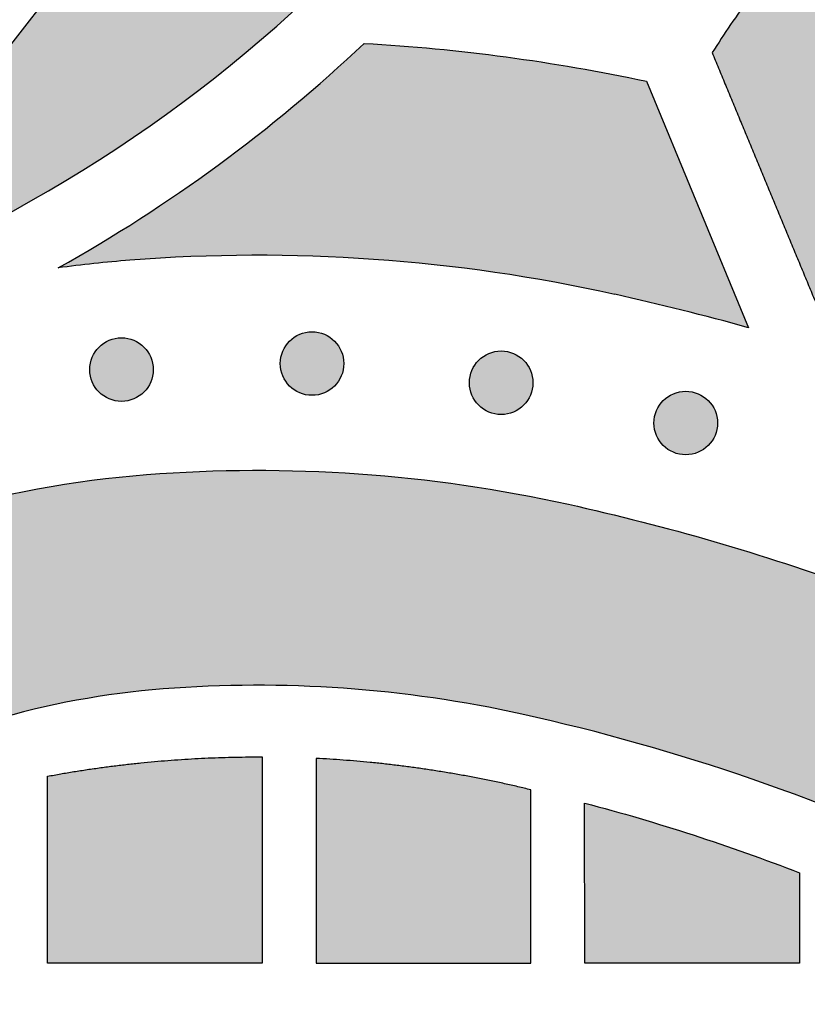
# Model space of a CAD drawing. Header units: millimetres. Extents: x -3873 to -97, y 912 to 4165.
# Tile 211 of 656: x -3014 to -2970, y 1156 to 1211. Entities that reach past the tile are written whole.
import ezdxf

# ---------------------------------------------------------------- set-up
doc = ezdxf.new("R2010")
doc.units = ezdxf.units.MM
doc.layers.add('pattern', color=7, linetype='Continuous', true_color=0x000000)

msp = doc.modelspace()

# ---------------------------------------------------------------- hatches: boundary and pattern name
at = {"layer": 'pattern'}
for points in [[(-2929.758, 1428.419), (-2930.401, 1420.543), (-2931.202, 1412.659), (-2932.162, 1404.769), (-2933.282, 1396.88), (-2934.563, 1388.995), (-2936.004, 1381.12), (-2937.606, 1373.26), (-2939.369, 1365.419), (-2941.292, 1357.602), (-2943.375, 1349.815), (-2945.618, 1342.062), (-2948.02, 1334.347), (-2950.579, 1326.677), (-2953.295, 1319.055), (-2956.165, 1311.487), (-2959.189, 1303.977), (-2962.364, 1296.53), (-2965.689, 1289.15), (-2969.161, 1281.841), (-2972.778, 1274.609), (-2976.537, 1267.458), (-2980.436, 1260.391), (-2984.472, 1253.413), (-2988.642, 1246.527), (-2992.942, 1239.738), (-2997.37, 1233.049), (-3001.922, 1226.463), (-3006.594, 1219.984), (-3011.383, 1213.615), (-3016.285, 1207.36), (-3021.297, 1201.22), (-3026.413, 1195.198), (-3024.311, 1195.964), (-3022.224, 1196.789), (-3020.157, 1197.673), (-3018.111, 1198.616), (-3016.088, 1199.616), (-3014.092, 1200.673), (-3012.124, 1201.785), (-3010.187, 1202.952), (-3008.283, 1204.173), (-3006.414, 1205.445), (-3004.583, 1206.767), (-3002.791, 1208.137), (-3001.04, 1209.555), (-2999.332, 1211.017), (-2997.668, 1212.523), (-2996.051, 1214.069), (-2988.979, 1224.053), (-2982.186, 1234.274), (-2975.684, 1244.722), (-2969.483, 1255.384), (-2963.595, 1266.247), (-2958.027, 1277.296), (-2952.79, 1288.518), (-2947.89, 1299.898), (-2943.335, 1311.42), (-2939.13, 1323.068), (-2935.281, 1334.827), (-2931.792, 1346.681), (-2928.665, 1358.612), (-2925.903, 1370.604), (-2923.506, 1382.64), (-2921.475, 1394.705), (-2921.561, 1396.876), (-2921.705, 1399.05), (-2921.908, 1401.223), (-2922.169, 1403.394), (-2922.49, 1405.561), (-2922.868, 1407.72), (-2923.305, 1409.87), (-2923.8, 1412.008), (-2924.352, 1414.132), (-2924.961, 1416.24), (-2925.626, 1418.329), (-2926.347, 1420.397), (-2927.121, 1422.442), (-2927.949, 1424.462), (-2928.828, 1426.455)], [(-2969.307, 1195.651), (-2968.261, 1197.577), (-2967.166, 1199.482), (-2966.024, 1201.363), (-2964.835, 1203.219), (-2963.601, 1205.048), (-2962.322, 1206.849), (-2960.999, 1208.619), (-2959.634, 1210.357), (-2958.227, 1212.062), (-2956.78, 1213.732), (-2955.294, 1215.366), (-2953.771, 1216.962), (-2952.212, 1218.52), (-2950.618, 1220.037), (-2948.99, 1221.514), (-2947.332, 1222.948), (-2945.832, 1224.179), (-2944.296, 1225.371), (-2942.723, 1226.524), (-2941.116, 1227.634), (-2939.477, 1228.702), (-2937.807, 1229.725), (-2936.108, 1230.702), (-2934.381, 1231.633), (-2932.63, 1232.515), (-2930.856, 1233.348), (-2929.061, 1234.131), (-2927.247, 1234.863), (-2925.416, 1235.544), (-2923.57, 1236.173), (-2921.713, 1236.75), (-2919.845, 1237.274), (-2917.869, 1237.765), (-2915.871, 1238.193), (-2913.853, 1238.556), (-2911.819, 1238.854), (-2909.771, 1239.085), (-2907.714, 1239.248), (-2905.65, 1239.343), (-2903.583, 1239.37), (-2901.517, 1239.329), (-2899.454, 1239.219), (-2897.398, 1239.041), (-2895.352, 1238.796), (-2893.32, 1238.484), (-2891.305, 1238.107), (-2889.31, 1237.665), (-2887.337, 1237.16), (-2885.991, 1236.778), (-2884.649, 1236.368), (-2883.311, 1235.93), (-2881.979, 1235.464), (-2880.653, 1234.971), (-2879.334, 1234.45), (-2878.023, 1233.902), (-2876.722, 1233.327), (-2875.429, 1232.725), (-2874.148, 1232.096), (-2872.878, 1231.44), (-2871.62, 1230.758), (-2870.375, 1230.051), (-2869.144, 1229.318), (-2867.927, 1228.56), (-2866.726, 1227.778), (-2865.54, 1226.971), (-2864.372, 1226.141), (-2863.221, 1225.287), (-2862.088, 1224.411), (-2860.974, 1223.514), (-2859.879, 1222.594), (-2858.805, 1221.655), (-2857.751, 1220.695), (-2856.718, 1219.715), (-2855.707, 1218.717), (-2854.718, 1217.702), (-2853.751, 1216.668), (-2852.808, 1215.619), (-2851.888, 1214.553), (-2850.992, 1213.473), (-2850.12, 1212.378), (-2850.208, 1213.812), (-2850.332, 1215.247), (-2850.491, 1216.681), (-2850.685, 1218.112), (-2850.915, 1219.54), (-2851.18, 1220.963), (-2851.48, 1222.38), (-2851.816, 1223.79), (-2852.186, 1225.191), (-2852.59, 1226.582), (-2853.028, 1227.962), (-2853.5, 1229.329), (-2854.004, 1230.683), (-2854.541, 1232.022), (-2855.109, 1233.344), (-2855.709, 1234.65), (-2857.302, 1235.837), (-2858.927, 1236.988), (-2860.582, 1238.101), (-2862.266, 1239.176), (-2863.977, 1240.211), (-2865.714, 1241.205), (-2867.476, 1242.158), (-2869.26, 1243.068), (-2871.066, 1243.934), (-2872.892, 1244.757), (-2874.736, 1245.535), (-2876.597, 1246.267), (-2878.473, 1246.954), (-2880.362, 1247.595), (-2882.262, 1248.188), (-2884.172, 1248.735), (-2886.524, 1249.337), (-2888.902, 1249.864), (-2891.305, 1250.314), (-2893.728, 1250.686), (-2896.167, 1250.978), (-2898.618, 1251.19), (-2901.078, 1251.321), (-2903.541, 1251.37), (-2906.006, 1251.338), (-2908.466, 1251.224), (-2910.919, 1251.03), (-2913.36, 1250.754), (-2915.785, 1250.4), (-2918.191, 1249.967), (-2920.573, 1249.456), (-2922.929, 1248.871), (-2925.113, 1248.258), (-2927.285, 1247.584), (-2929.443, 1246.848), (-2931.584, 1246.052), (-2933.706, 1245.195), (-2935.805, 1244.28), (-2937.88, 1243.306), (-2939.928, 1242.274), (-2941.946, 1241.186), (-2943.933, 1240.043), (-2945.886, 1238.847), (-2947.803, 1237.598), (-2949.682, 1236.3), (-2951.521, 1234.952), (-2953.318, 1233.557), (-2955.072, 1232.118), (-2956.503, 1230.888), (-2957.912, 1229.631), (-2959.301, 1228.347), (-2960.666, 1227.036), (-2962.008, 1225.701), (-2963.327, 1224.34), (-2964.621, 1222.955), (-2965.889, 1221.546), (-2967.132, 1220.115), (-2968.348, 1218.661), (-2969.537, 1217.186), (-2970.698, 1215.69), (-2971.831, 1214.174), (-2972.935, 1212.639), (-2974.011, 1211.086), (-2975.056, 1209.515)], [(-2978.722, 1207.914), (-2973.014, 1194.148), (-2976.738, 1195.134), (-2980.488, 1196.018), (-2982.148, 1196.369), (-2983.817, 1196.691), (-2985.493, 1196.981), (-2987.175, 1197.241), (-2988.864, 1197.47), (-2990.556, 1197.668), (-2992.253, 1197.835), (-2993.953, 1197.971), (-2995.656, 1198.074), (-2997.359, 1198.147), (-2999.063, 1198.188), (-3000.767, 1198.198), (-3002.469, 1198.176), (-3004.169, 1198.122), (-3005.866, 1198.038), (-3007.56, 1197.923), (-3009.569, 1197.738), (-3011.572, 1197.495), (-3009.277, 1198.822), (-3007.02, 1200.222), (-3004.806, 1201.692), (-3002.637, 1203.231), (-3000.517, 1204.837), (-2998.45, 1206.507), (-2996.436, 1208.238), (-2994.48, 1210.028), (-2992.497, 1209.896), (-2990.515, 1209.726), (-2988.536, 1209.518), (-2986.561, 1209.272), (-2984.591, 1208.988), (-2982.627, 1208.667), (-2980.671, 1208.309)], [(-2998.647, 1190.9), (-2998.619, 1190.873), (-2998.59, 1190.846), (-2998.56, 1190.819), (-2998.529, 1190.793), (-2998.498, 1190.767), (-2998.465, 1190.742), (-2998.432, 1190.717), (-2998.398, 1190.693), (-2998.363, 1190.67), (-2998.327, 1190.647), (-2998.291, 1190.625), (-2998.253, 1190.604), (-2998.215, 1190.583), (-2998.177, 1190.564), (-2998.137, 1190.545), (-2998.097, 1190.527), (-2998.056, 1190.51), (-2998.015, 1190.494), (-2997.973, 1190.479), (-2997.931, 1190.464), (-2997.888, 1190.451), (-2997.844, 1190.439), (-2997.8, 1190.428), (-2997.756, 1190.418), (-2997.711, 1190.41), (-2997.666, 1190.402), (-2997.621, 1190.396), (-2997.576, 1190.39), (-2997.53, 1190.386), (-2997.484, 1190.383), (-2997.438, 1190.381), (-2997.392, 1190.381), (-2997.346, 1190.381), (-2997.301, 1190.383), (-2997.255, 1190.386), (-2997.209, 1190.39), (-2997.164, 1190.396), (-2997.118, 1190.402), (-2997.073, 1190.41), (-2997.029, 1190.419), (-2996.984, 1190.428), (-2996.941, 1190.439), (-2996.897, 1190.451), (-2996.854, 1190.464), (-2996.812, 1190.479), (-2996.77, 1190.494), (-2996.728, 1190.51), (-2996.688, 1190.527), (-2996.648, 1190.545), (-2996.608, 1190.564), (-2996.569, 1190.583), (-2996.531, 1190.604), (-2996.494, 1190.625), (-2996.458, 1190.647), (-2996.422, 1190.67), (-2996.387, 1190.693), (-2996.353, 1190.717), (-2996.32, 1190.742), (-2996.287, 1190.767), (-2996.256, 1190.793), (-2996.225, 1190.819), (-2996.195, 1190.846), (-2996.166, 1190.873), (-2996.138, 1190.901), (-2996.11, 1190.929), (-2996.083, 1190.958), (-2996.056, 1190.988), (-2996.03, 1191.018), (-2996.004, 1191.05), (-2995.979, 1191.082), (-2995.954, 1191.116), (-2995.93, 1191.15), (-2995.907, 1191.185), (-2995.884, 1191.221), (-2995.862, 1191.257), (-2995.841, 1191.294), (-2995.821, 1191.332), (-2995.801, 1191.371), (-2995.782, 1191.41), (-2995.764, 1191.451), (-2995.747, 1191.491), (-2995.731, 1191.533), (-2995.716, 1191.575), (-2995.702, 1191.617), (-2995.689, 1191.66), (-2995.677, 1191.704), (-2995.666, 1191.747), (-2995.656, 1191.792), (-2995.647, 1191.836), (-2995.639, 1191.881), (-2995.633, 1191.927), (-2995.628, 1191.972), (-2995.624, 1192.018), (-2995.621, 1192.063), (-2995.619, 1192.109), (-2995.618, 1192.155), (-2995.619, 1192.201), (-2995.621, 1192.247), (-2995.624, 1192.293), (-2995.628, 1192.339), (-2995.633, 1192.384), (-2995.639, 1192.429), (-2995.647, 1192.474), (-2995.656, 1192.519), (-2995.666, 1192.563), (-2995.677, 1192.607), (-2995.689, 1192.651), (-2995.702, 1192.694), (-2995.716, 1192.736), (-2995.731, 1192.778), (-2995.747, 1192.819), (-2995.764, 1192.86), (-2995.782, 1192.9), (-2995.801, 1192.94), (-2995.821, 1192.978), (-2995.841, 1193.016), (-2995.862, 1193.054), (-2995.884, 1193.09), (-2995.907, 1193.126), (-2995.931, 1193.161), (-2995.955, 1193.195), (-2995.979, 1193.228), (-2996.005, 1193.26), (-2996.03, 1193.292), (-2996.057, 1193.323), (-2996.083, 1193.353), (-2996.11, 1193.382), (-2996.138, 1193.41), (-2996.166, 1193.437), (-2996.195, 1193.465), (-2996.225, 1193.491), (-2996.256, 1193.518), (-2996.287, 1193.543), (-2996.32, 1193.569), (-2996.353, 1193.593), (-2996.387, 1193.617), (-2996.422, 1193.641), (-2996.458, 1193.663), (-2996.494, 1193.685), (-2996.532, 1193.707), (-2996.57, 1193.727), (-2996.608, 1193.747), (-2996.648, 1193.766), (-2996.688, 1193.784), (-2996.729, 1193.801), (-2996.77, 1193.817), (-2996.812, 1193.832), (-2996.854, 1193.846), (-2996.897, 1193.859), (-2996.941, 1193.871), (-2996.985, 1193.882), (-2997.029, 1193.892), (-2997.074, 1193.901), (-2997.119, 1193.908), (-2997.164, 1193.915), (-2997.209, 1193.92), (-2997.255, 1193.924), (-2997.301, 1193.927), (-2997.347, 1193.929), (-2997.393, 1193.929), (-2997.439, 1193.929), (-2997.484, 1193.927), (-2997.53, 1193.924), (-2997.576, 1193.92), (-2997.621, 1193.915), (-2997.667, 1193.908), (-2997.712, 1193.901), (-2997.756, 1193.892), (-2997.8, 1193.882), (-2997.844, 1193.871), (-2997.888, 1193.859), (-2997.931, 1193.846), (-2997.973, 1193.832), (-2998.015, 1193.817), (-2998.057, 1193.8), (-2998.097, 1193.783), (-2998.137, 1193.765), (-2998.177, 1193.747), (-2998.216, 1193.727), (-2998.254, 1193.706), (-2998.291, 1193.685), (-2998.327, 1193.663), (-2998.363, 1193.64), (-2998.398, 1193.617), (-2998.432, 1193.593), (-2998.465, 1193.568), (-2998.498, 1193.543), (-2998.529, 1193.517), (-2998.56, 1193.491), (-2998.59, 1193.464), (-2998.619, 1193.437), (-2998.647, 1193.41), (-2998.675, 1193.382), (-2998.702, 1193.352), (-2998.729, 1193.323), (-2998.755, 1193.292), (-2998.781, 1193.26), (-2998.806, 1193.228), (-2998.83, 1193.195), (-2998.855, 1193.16), (-2998.878, 1193.125), (-2998.901, 1193.09), (-2998.923, 1193.053), (-2998.944, 1193.016), (-2998.964, 1192.978), (-2998.984, 1192.939), (-2999.003, 1192.9), (-2999.021, 1192.86), (-2999.038, 1192.819), (-2999.054, 1192.778), (-2999.069, 1192.736), (-2999.083, 1192.693), (-2999.096, 1192.65), (-2999.108, 1192.607), (-2999.119, 1192.563), (-2999.129, 1192.519), (-2999.138, 1192.474), (-2999.146, 1192.429), (-2999.152, 1192.384), (-2999.157, 1192.338), (-2999.161, 1192.293), (-2999.164, 1192.247), (-2999.166, 1192.201), (-2999.167, 1192.155), (-2999.166, 1192.109), (-2999.164, 1192.063), (-2999.161, 1192.017), (-2999.157, 1191.972), (-2999.152, 1191.926), (-2999.145, 1191.881), (-2999.138, 1191.836), (-2999.129, 1191.791), (-2999.119, 1191.747), (-2999.108, 1191.703), (-2999.096, 1191.66), (-2999.083, 1191.617), (-2999.069, 1191.574), (-2999.054, 1191.532), (-2999.038, 1191.491), (-2999.021, 1191.45), (-2999.003, 1191.41), (-2998.984, 1191.371), (-2998.964, 1191.332), (-2998.944, 1191.294), (-2998.923, 1191.257), (-2998.901, 1191.22), (-2998.878, 1191.185), (-2998.854, 1191.15), (-2998.83, 1191.116), (-2998.806, 1191.082), (-2998.78, 1191.05), (-2998.755, 1191.018), (-2998.728, 1190.987), (-2998.702, 1190.958), (-2998.675, 1190.929)], [(-3009.287, 1190.562), (-3009.259, 1190.535), (-3009.23, 1190.508), (-3009.2, 1190.481), (-3009.169, 1190.455), (-3009.137, 1190.429), (-3009.105, 1190.404), (-3009.072, 1190.379), (-3009.038, 1190.355), (-3009.003, 1190.332), (-3008.967, 1190.309), (-3008.93, 1190.287), (-3008.893, 1190.266), (-3008.855, 1190.245), (-3008.816, 1190.226), (-3008.777, 1190.207), (-3008.737, 1190.189), (-3008.696, 1190.172), (-3008.655, 1190.156), (-3008.613, 1190.141), (-3008.57, 1190.126), (-3008.527, 1190.113), (-3008.484, 1190.101), (-3008.44, 1190.09), (-3008.396, 1190.08), (-3008.351, 1190.072), (-3008.306, 1190.064), (-3008.261, 1190.058), (-3008.215, 1190.052), (-3008.17, 1190.048), (-3008.124, 1190.045), (-3008.078, 1190.043), (-3008.032, 1190.043), (-3007.986, 1190.043), (-3007.94, 1190.045), (-3007.895, 1190.048), (-3007.849, 1190.052), (-3007.803, 1190.058), (-3007.758, 1190.064), (-3007.713, 1190.072), (-3007.669, 1190.081), (-3007.624, 1190.09), (-3007.58, 1190.101), (-3007.537, 1190.113), (-3007.494, 1190.127), (-3007.452, 1190.141), (-3007.41, 1190.156), (-3007.368, 1190.172), (-3007.327, 1190.189), (-3007.287, 1190.207), (-3007.248, 1190.226), (-3007.209, 1190.245), (-3007.171, 1190.266), (-3007.134, 1190.287), (-3007.097, 1190.309), (-3007.062, 1190.332), (-3007.027, 1190.355), (-3006.993, 1190.379), (-3006.959, 1190.404), (-3006.927, 1190.429), (-3006.895, 1190.455), (-3006.865, 1190.481), (-3006.835, 1190.508), (-3006.806, 1190.535), (-3006.778, 1190.563), (-3006.75, 1190.591), (-3006.723, 1190.62), (-3006.696, 1190.65), (-3006.67, 1190.68), (-3006.644, 1190.712), (-3006.619, 1190.745), (-3006.594, 1190.778), (-3006.57, 1190.812), (-3006.547, 1190.847), (-3006.524, 1190.883), (-3006.502, 1190.919), (-3006.481, 1190.956), (-3006.46, 1190.994), (-3006.441, 1191.033), (-3006.422, 1191.072), (-3006.404, 1191.113), (-3006.387, 1191.153), (-3006.371, 1191.195), (-3006.356, 1191.237), (-3006.342, 1191.279), (-3006.329, 1191.322), (-3006.316, 1191.366), (-3006.306, 1191.409), (-3006.296, 1191.454), (-3006.287, 1191.498), (-3006.279, 1191.543), (-3006.273, 1191.589), (-3006.268, 1191.634), (-3006.263, 1191.68), (-3006.26, 1191.725), (-3006.259, 1191.771), (-3006.258, 1191.817), (-3006.259, 1191.863), (-3006.26, 1191.909), (-3006.263, 1191.955), (-3006.268, 1192.001), (-3006.273, 1192.046), (-3006.279, 1192.091), (-3006.287, 1192.136), (-3006.296, 1192.181), (-3006.306, 1192.225), (-3006.317, 1192.269), (-3006.329, 1192.313), (-3006.342, 1192.356), (-3006.356, 1192.398), (-3006.371, 1192.44), (-3006.387, 1192.481), (-3006.404, 1192.522), (-3006.422, 1192.562), (-3006.441, 1192.602), (-3006.461, 1192.64), (-3006.481, 1192.678), (-3006.502, 1192.716), (-3006.524, 1192.752), (-3006.547, 1192.788), (-3006.57, 1192.823), (-3006.595, 1192.857), (-3006.619, 1192.89), (-3006.644, 1192.922), (-3006.67, 1192.954), (-3006.696, 1192.985), (-3006.723, 1193.015), (-3006.75, 1193.044), (-3006.778, 1193.072), (-3006.806, 1193.099), (-3006.835, 1193.127), (-3006.865, 1193.153), (-3006.896, 1193.18), (-3006.927, 1193.205), (-3006.96, 1193.231), (-3006.993, 1193.255), (-3007.027, 1193.279), (-3007.062, 1193.303), (-3007.098, 1193.325), (-3007.134, 1193.347), (-3007.171, 1193.369), (-3007.21, 1193.389), (-3007.248, 1193.409), (-3007.288, 1193.428), (-3007.328, 1193.446), (-3007.368, 1193.463), (-3007.41, 1193.479), (-3007.452, 1193.494), (-3007.494, 1193.508), (-3007.537, 1193.521), (-3007.581, 1193.533), (-3007.625, 1193.544), (-3007.669, 1193.554), (-3007.714, 1193.563), (-3007.759, 1193.57), (-3007.804, 1193.577), (-3007.849, 1193.582), (-3007.895, 1193.586), (-3007.941, 1193.589), (-3007.987, 1193.591), (-3008.032, 1193.591), (-3008.078, 1193.591), (-3008.124, 1193.589), (-3008.17, 1193.586), (-3008.216, 1193.582), (-3008.261, 1193.577), (-3008.306, 1193.57), (-3008.351, 1193.563), (-3008.396, 1193.554), (-3008.44, 1193.544), (-3008.484, 1193.533), (-3008.528, 1193.521), (-3008.571, 1193.508), (-3008.613, 1193.494), (-3008.655, 1193.479), (-3008.696, 1193.462), (-3008.737, 1193.445), (-3008.777, 1193.428), (-3008.817, 1193.409), (-3008.855, 1193.389), (-3008.893, 1193.368), (-3008.931, 1193.347), (-3008.967, 1193.325), (-3009.003, 1193.302), (-3009.038, 1193.279), (-3009.072, 1193.255), (-3009.105, 1193.23), (-3009.138, 1193.205), (-3009.169, 1193.179), (-3009.2, 1193.153), (-3009.23, 1193.126), (-3009.259, 1193.099), (-3009.287, 1193.072), (-3009.315, 1193.044), (-3009.342, 1193.014), (-3009.368, 1192.985), (-3009.395, 1192.954), (-3009.42, 1192.922), (-3009.446, 1192.89), (-3009.47, 1192.857), (-3009.494, 1192.822), (-3009.518, 1192.787), (-3009.541, 1192.752), (-3009.563, 1192.715), (-3009.584, 1192.678), (-3009.604, 1192.64), (-3009.624, 1192.601), (-3009.643, 1192.562), (-3009.661, 1192.522), (-3009.678, 1192.481), (-3009.694, 1192.44), (-3009.709, 1192.398), (-3009.723, 1192.355), (-3009.736, 1192.312), (-3009.748, 1192.269), (-3009.759, 1192.225), (-3009.769, 1192.181), (-3009.778, 1192.136), (-3009.785, 1192.091), (-3009.792, 1192.046), (-3009.797, 1192), (-3009.801, 1191.955), (-3009.804, 1191.909), (-3009.806, 1191.863), (-3009.807, 1191.817), (-3009.806, 1191.771), (-3009.804, 1191.725), (-3009.801, 1191.679), (-3009.797, 1191.634), (-3009.792, 1191.588), (-3009.785, 1191.543), (-3009.778, 1191.498), (-3009.769, 1191.453), (-3009.759, 1191.409), (-3009.748, 1191.365), (-3009.736, 1191.322), (-3009.723, 1191.279), (-3009.709, 1191.236), (-3009.694, 1191.194), (-3009.678, 1191.153), (-3009.661, 1191.112), (-3009.643, 1191.072), (-3009.624, 1191.033), (-3009.604, 1190.994), (-3009.584, 1190.956), (-3009.562, 1190.919), (-3009.54, 1190.882), (-3009.518, 1190.847), (-3009.494, 1190.812), (-3009.47, 1190.778), (-3009.446, 1190.744), (-3009.42, 1190.712), (-3009.395, 1190.68), (-3009.368, 1190.649), (-3009.342, 1190.62), (-3009.314, 1190.591)], [(-2988.087, 1189.827), (-2988.059, 1189.8), (-2988.03, 1189.773), (-2988, 1189.746), (-2987.969, 1189.72), (-2987.937, 1189.694), (-2987.905, 1189.669), (-2987.872, 1189.644), (-2987.838, 1189.62), (-2987.803, 1189.596), (-2987.767, 1189.574), (-2987.73, 1189.552), (-2987.693, 1189.53), (-2987.655, 1189.51), (-2987.616, 1189.49), (-2987.577, 1189.471), (-2987.537, 1189.454), (-2987.496, 1189.436), (-2987.455, 1189.42), (-2987.413, 1189.405), (-2987.37, 1189.391), (-2987.327, 1189.378), (-2987.284, 1189.366), (-2987.24, 1189.355), (-2987.196, 1189.345), (-2987.151, 1189.336), (-2987.106, 1189.329), (-2987.061, 1189.322), (-2987.015, 1189.317), (-2986.97, 1189.313), (-2986.924, 1189.31), (-2986.878, 1189.308), (-2986.832, 1189.308), (-2986.786, 1189.308), (-2986.74, 1189.31), (-2986.695, 1189.313), (-2986.649, 1189.317), (-2986.604, 1189.322), (-2986.558, 1189.329), (-2986.513, 1189.337), (-2986.469, 1189.345), (-2986.424, 1189.355), (-2986.38, 1189.366), (-2986.337, 1189.378), (-2986.294, 1189.391), (-2986.252, 1189.405), (-2986.21, 1189.42), (-2986.168, 1189.437), (-2986.128, 1189.454), (-2986.087, 1189.472), (-2986.048, 1189.49), (-2986.009, 1189.51), (-2985.971, 1189.531), (-2985.934, 1189.552), (-2985.898, 1189.574), (-2985.862, 1189.597), (-2985.827, 1189.62), (-2985.793, 1189.644), (-2985.759, 1189.669), (-2985.727, 1189.694), (-2985.695, 1189.72), (-2985.665, 1189.746), (-2985.635, 1189.773), (-2985.606, 1189.8), (-2985.578, 1189.827), (-2985.55, 1189.856), (-2985.523, 1189.885), (-2985.496, 1189.914), (-2985.47, 1189.945), (-2985.444, 1189.977), (-2985.419, 1190.009), (-2985.394, 1190.043), (-2985.37, 1190.077), (-2985.347, 1190.112), (-2985.324, 1190.147), (-2985.302, 1190.184), (-2985.281, 1190.221), (-2985.26, 1190.259), (-2985.241, 1190.298), (-2985.222, 1190.337), (-2985.204, 1190.377), (-2985.187, 1190.418), (-2985.171, 1190.459), (-2985.156, 1190.501), (-2985.142, 1190.544), (-2985.129, 1190.587), (-2985.117, 1190.63), (-2985.106, 1190.674), (-2985.096, 1190.718), (-2985.087, 1190.763), (-2985.079, 1190.808), (-2985.073, 1190.853), (-2985.068, 1190.899), (-2985.063, 1190.944), (-2985.06, 1190.99), (-2985.059, 1191.036), (-2985.058, 1191.082), (-2985.059, 1191.128), (-2985.06, 1191.174), (-2985.063, 1191.22), (-2985.068, 1191.265), (-2985.073, 1191.311), (-2985.079, 1191.356), (-2985.087, 1191.401), (-2985.096, 1191.446), (-2985.106, 1191.49), (-2985.117, 1191.534), (-2985.129, 1191.577), (-2985.142, 1191.62), (-2985.156, 1191.663), (-2985.171, 1191.705), (-2985.187, 1191.746), (-2985.204, 1191.787), (-2985.222, 1191.827), (-2985.241, 1191.866), (-2985.261, 1191.905), (-2985.281, 1191.943), (-2985.302, 1191.98), (-2985.324, 1192.017), (-2985.347, 1192.052), (-2985.37, 1192.087), (-2985.395, 1192.122), (-2985.419, 1192.155), (-2985.444, 1192.187), (-2985.47, 1192.219), (-2985.496, 1192.25), (-2985.523, 1192.279), (-2985.55, 1192.308), (-2985.578, 1192.337), (-2985.606, 1192.364), (-2985.635, 1192.391), (-2985.665, 1192.418), (-2985.696, 1192.444), (-2985.727, 1192.47), (-2985.76, 1192.495), (-2985.793, 1192.52), (-2985.827, 1192.544), (-2985.862, 1192.567), (-2985.898, 1192.59), (-2985.934, 1192.612), (-2985.972, 1192.633), (-2986.01, 1192.654), (-2986.048, 1192.674), (-2986.088, 1192.692), (-2986.128, 1192.71), (-2986.169, 1192.727), (-2986.21, 1192.743), (-2986.252, 1192.759), (-2986.294, 1192.773), (-2986.337, 1192.786), (-2986.381, 1192.798), (-2986.425, 1192.809), (-2986.469, 1192.819), (-2986.514, 1192.827), (-2986.559, 1192.835), (-2986.604, 1192.841), (-2986.649, 1192.847), (-2986.695, 1192.851), (-2986.741, 1192.854), (-2986.787, 1192.856), (-2986.833, 1192.856), (-2986.878, 1192.856), (-2986.924, 1192.854), (-2986.97, 1192.851), (-2987.016, 1192.847), (-2987.061, 1192.841), (-2987.106, 1192.835), (-2987.151, 1192.827), (-2987.196, 1192.819), (-2987.24, 1192.809), (-2987.284, 1192.798), (-2987.328, 1192.786), (-2987.371, 1192.773), (-2987.413, 1192.758), (-2987.455, 1192.743), (-2987.496, 1192.727), (-2987.537, 1192.71), (-2987.577, 1192.692), (-2987.617, 1192.673), (-2987.655, 1192.654), (-2987.693, 1192.633), (-2987.731, 1192.612), (-2987.767, 1192.59), (-2987.803, 1192.567), (-2987.838, 1192.544), (-2987.872, 1192.52), (-2987.905, 1192.495), (-2987.938, 1192.47), (-2987.969, 1192.444), (-2988, 1192.418), (-2988.03, 1192.391), (-2988.059, 1192.364), (-2988.087, 1192.336), (-2988.115, 1192.308), (-2988.142, 1192.279), (-2988.168, 1192.249), (-2988.195, 1192.219), (-2988.221, 1192.187), (-2988.246, 1192.155), (-2988.27, 1192.121), (-2988.294, 1192.087), (-2988.318, 1192.052), (-2988.341, 1192.017), (-2988.363, 1191.98), (-2988.384, 1191.943), (-2988.404, 1191.905), (-2988.424, 1191.866), (-2988.443, 1191.827), (-2988.461, 1191.786), (-2988.478, 1191.746), (-2988.494, 1191.704), (-2988.509, 1191.662), (-2988.523, 1191.62), (-2988.536, 1191.577), (-2988.548, 1191.534), (-2988.559, 1191.49), (-2988.569, 1191.445), (-2988.578, 1191.401), (-2988.585, 1191.356), (-2988.592, 1191.31), (-2988.597, 1191.265), (-2988.601, 1191.219), (-2988.604, 1191.174), (-2988.606, 1191.128), (-2988.607, 1191.082), (-2988.606, 1191.036), (-2988.604, 1190.99), (-2988.601, 1190.944), (-2988.597, 1190.899), (-2988.592, 1190.853), (-2988.585, 1190.808), (-2988.578, 1190.763), (-2988.569, 1190.718), (-2988.559, 1190.674), (-2988.548, 1190.63), (-2988.536, 1190.587), (-2988.523, 1190.544), (-2988.509, 1190.501), (-2988.494, 1190.459), (-2988.478, 1190.418), (-2988.461, 1190.377), (-2988.443, 1190.337), (-2988.424, 1190.298), (-2988.404, 1190.259), (-2988.384, 1190.221), (-2988.362, 1190.184), (-2988.34, 1190.147), (-2988.318, 1190.111), (-2988.294, 1190.076), (-2988.27, 1190.042), (-2988.246, 1190.009), (-2988.22, 1189.977), (-2988.195, 1189.945), (-2988.168, 1189.914), (-2988.142, 1189.884), (-2988.114, 1189.855)], [(-2977.781, 1187.581), (-2977.753, 1187.553), (-2977.724, 1187.526), (-2977.694, 1187.499), (-2977.663, 1187.473), (-2977.632, 1187.447), (-2977.599, 1187.422), (-2977.566, 1187.397), (-2977.532, 1187.373), (-2977.497, 1187.35), (-2977.461, 1187.327), (-2977.425, 1187.305), (-2977.387, 1187.284), (-2977.349, 1187.263), (-2977.311, 1187.244), (-2977.271, 1187.225), (-2977.231, 1187.207), (-2977.19, 1187.19), (-2977.149, 1187.174), (-2977.107, 1187.159), (-2977.065, 1187.145), (-2977.022, 1187.132), (-2976.978, 1187.119), (-2976.934, 1187.109), (-2976.89, 1187.099), (-2976.845, 1187.09), (-2976.8, 1187.082), (-2976.755, 1187.076), (-2976.71, 1187.071), (-2976.664, 1187.066), (-2976.618, 1187.063), (-2976.572, 1187.062), (-2976.526, 1187.061), (-2976.48, 1187.062), (-2976.435, 1187.063), (-2976.389, 1187.066), (-2976.343, 1187.071), (-2976.298, 1187.076), (-2976.252, 1187.082), (-2976.207, 1187.09), (-2976.163, 1187.099), (-2976.118, 1187.109), (-2976.075, 1187.12), (-2976.031, 1187.132), (-2975.988, 1187.145), (-2975.946, 1187.159), (-2975.904, 1187.174), (-2975.862, 1187.19), (-2975.822, 1187.207), (-2975.782, 1187.225), (-2975.742, 1187.244), (-2975.703, 1187.264), (-2975.665, 1187.284), (-2975.628, 1187.305), (-2975.592, 1187.327), (-2975.556, 1187.35), (-2975.521, 1187.373), (-2975.487, 1187.398), (-2975.454, 1187.422), (-2975.421, 1187.447), (-2975.39, 1187.473), (-2975.359, 1187.499), (-2975.329, 1187.526), (-2975.3, 1187.553), (-2975.272, 1187.581), (-2975.244, 1187.609), (-2975.217, 1187.638), (-2975.19, 1187.668), (-2975.164, 1187.699), (-2975.138, 1187.73), (-2975.113, 1187.763), (-2975.088, 1187.796), (-2975.064, 1187.83), (-2975.041, 1187.865), (-2975.018, 1187.901), (-2974.996, 1187.937), (-2974.975, 1187.974), (-2974.955, 1188.013), (-2974.935, 1188.051), (-2974.916, 1188.091), (-2974.898, 1188.131), (-2974.881, 1188.171), (-2974.865, 1188.213), (-2974.85, 1188.255), (-2974.836, 1188.297), (-2974.823, 1188.34), (-2974.811, 1188.384), (-2974.8, 1188.428), (-2974.79, 1188.472), (-2974.781, 1188.517), (-2974.773, 1188.562), (-2974.767, 1188.607), (-2974.762, 1188.652), (-2974.758, 1188.698), (-2974.755, 1188.744), (-2974.753, 1188.79), (-2974.752, 1188.835), (-2974.753, 1188.881), (-2974.755, 1188.927), (-2974.758, 1188.973), (-2974.762, 1189.019), (-2974.767, 1189.064), (-2974.773, 1189.109), (-2974.781, 1189.154), (-2974.79, 1189.199), (-2974.8, 1189.243), (-2974.811, 1189.287), (-2974.823, 1189.331), (-2974.836, 1189.374), (-2974.85, 1189.416), (-2974.865, 1189.458), (-2974.881, 1189.499), (-2974.898, 1189.54), (-2974.916, 1189.58), (-2974.935, 1189.62), (-2974.955, 1189.658), (-2974.975, 1189.696), (-2974.996, 1189.734), (-2975.018, 1189.77), (-2975.041, 1189.806), (-2975.065, 1189.841), (-2975.089, 1189.875), (-2975.113, 1189.908), (-2975.139, 1189.941), (-2975.164, 1189.972), (-2975.191, 1190.003), (-2975.217, 1190.033), (-2975.244, 1190.062), (-2975.272, 1190.09), (-2975.3, 1190.118), (-2975.329, 1190.145), (-2975.359, 1190.171), (-2975.39, 1190.198), (-2975.421, 1190.223), (-2975.454, 1190.249), (-2975.487, 1190.273), (-2975.521, 1190.297), (-2975.556, 1190.321), (-2975.592, 1190.344), (-2975.628, 1190.366), (-2975.666, 1190.387), (-2975.704, 1190.407), (-2975.742, 1190.427), (-2975.782, 1190.446), (-2975.822, 1190.464), (-2975.863, 1190.481), (-2975.904, 1190.497), (-2975.946, 1190.512), (-2975.988, 1190.526), (-2976.031, 1190.539), (-2976.075, 1190.551), (-2976.119, 1190.562), (-2976.163, 1190.572), (-2976.208, 1190.581), (-2976.253, 1190.588), (-2976.298, 1190.595), (-2976.343, 1190.6), (-2976.389, 1190.604), (-2976.435, 1190.607), (-2976.481, 1190.609), (-2976.527, 1190.61), (-2976.573, 1190.609), (-2976.618, 1190.607), (-2976.664, 1190.604), (-2976.71, 1190.6), (-2976.755, 1190.595), (-2976.801, 1190.588), (-2976.846, 1190.581), (-2976.89, 1190.572), (-2976.935, 1190.562), (-2976.978, 1190.551), (-2977.022, 1190.539), (-2977.065, 1190.526), (-2977.107, 1190.512), (-2977.149, 1190.497), (-2977.191, 1190.481), (-2977.231, 1190.464), (-2977.271, 1190.446), (-2977.311, 1190.427), (-2977.35, 1190.407), (-2977.388, 1190.387), (-2977.425, 1190.365), (-2977.461, 1190.343), (-2977.497, 1190.321), (-2977.532, 1190.297), (-2977.566, 1190.273), (-2977.599, 1190.249), (-2977.632, 1190.223), (-2977.663, 1190.198), (-2977.694, 1190.171), (-2977.724, 1190.145), (-2977.753, 1190.117), (-2977.781, 1190.09), (-2977.809, 1190.062), (-2977.836, 1190.033), (-2977.863, 1190.003), (-2977.889, 1189.972), (-2977.915, 1189.94), (-2977.94, 1189.908), (-2977.964, 1189.875), (-2977.989, 1189.841), (-2978.012, 1189.806), (-2978.035, 1189.77), (-2978.057, 1189.733), (-2978.078, 1189.696), (-2978.098, 1189.658), (-2978.118, 1189.619), (-2978.137, 1189.58), (-2978.155, 1189.54), (-2978.172, 1189.499), (-2978.188, 1189.458), (-2978.203, 1189.416), (-2978.217, 1189.373), (-2978.23, 1189.33), (-2978.242, 1189.287), (-2978.253, 1189.243), (-2978.263, 1189.199), (-2978.272, 1189.154), (-2978.28, 1189.109), (-2978.286, 1189.064), (-2978.291, 1189.018), (-2978.295, 1188.973), (-2978.298, 1188.927), (-2978.3, 1188.881), (-2978.301, 1188.835), (-2978.3, 1188.789), (-2978.298, 1188.743), (-2978.295, 1188.698), (-2978.291, 1188.652), (-2978.286, 1188.606), (-2978.279, 1188.561), (-2978.272, 1188.516), (-2978.263, 1188.472), (-2978.253, 1188.427), (-2978.242, 1188.383), (-2978.23, 1188.34), (-2978.217, 1188.297), (-2978.203, 1188.255), (-2978.188, 1188.213), (-2978.172, 1188.171), (-2978.155, 1188.13), (-2978.137, 1188.09), (-2978.118, 1188.051), (-2978.098, 1188.012), (-2978.078, 1187.974), (-2978.057, 1187.937), (-2978.035, 1187.9), (-2978.012, 1187.865), (-2977.988, 1187.83), (-2977.964, 1187.796), (-2977.94, 1187.762), (-2977.914, 1187.73), (-2977.889, 1187.698), (-2977.862, 1187.668), (-2977.836, 1187.638), (-2977.809, 1187.609)], [(-3033.158, 1161.811), (-3033.647, 1161.314), (-3034.127, 1160.807), (-3034.599, 1160.292), (-3035.061, 1159.767), (-3035.515, 1159.234), (-3035.959, 1158.693), (-3036.393, 1158.144), (-3036.818, 1157.587), (-3037.233, 1157.022), (-3037.637, 1156.45), (-3038.031, 1155.872), (-3038.415, 1155.286), (-3038.788, 1154.695), (-3039.149, 1154.097), (-3039.5, 1153.493), (-3039.84, 1152.884), (-3040.405, 1151.815), (-3040.944, 1150.729), (-3041.455, 1149.627), (-3041.937, 1148.509), (-3042.39, 1147.378), (-3042.814, 1146.234), (-3043.207, 1145.078), (-3043.57, 1143.912), (-3043.902, 1142.737), (-3044.203, 1141.554), (-3044.471, 1140.364), (-3044.708, 1139.168), (-3044.913, 1137.969), (-3045.086, 1136.766), (-3045.227, 1135.562), (-3045.336, 1134.358), (-3045.422, 1133.105), (-3045.484, 1131.849), (-3045.523, 1130.591), (-3045.539, 1129.331), (-3045.532, 1128.07), (-3045.501, 1126.809), (-3045.447, 1125.549), (-3045.37, 1124.289), (-3045.27, 1123.031), (-3045.146, 1121.775), (-3044.999, 1120.523), (-3044.83, 1119.274), (-3044.637, 1118.029), (-3044.422, 1116.788), (-3044.184, 1115.554), (-3043.924, 1114.325), (-3043.156, 1111.079), (-3042.295, 1107.852), (-3041.34, 1104.648), (-3040.294, 1101.472), (-3039.158, 1098.327), (-3037.932, 1095.218), (-3036.619, 1092.147), (-3035.22, 1089.119), (-3050.959, 1095.642), (-3052.325, 1099.604), (-3053.562, 1103.61), (-3054.667, 1107.654), (-3055.64, 1111.73), (-3055.946, 1113.175), (-3056.225, 1114.626), (-3056.479, 1116.085), (-3056.705, 1117.548), (-3056.905, 1119.017), (-3057.077, 1120.49), (-3057.222, 1121.966), (-3057.34, 1123.445), (-3057.431, 1124.926), (-3057.494, 1126.408), (-3057.53, 1127.89), (-3057.539, 1129.372), (-3057.52, 1130.853), (-3057.474, 1132.333), (-3057.401, 1133.809), (-3057.301, 1135.282), (-3057.163, 1136.801), (-3056.986, 1138.318), (-3056.768, 1139.834), (-3056.509, 1141.346), (-3056.21, 1142.853), (-3055.872, 1144.353), (-3055.493, 1145.844), (-3055.075, 1147.326), (-3054.617, 1148.795), (-3054.121, 1150.252), (-3053.587, 1151.694), (-3053.016, 1153.12), (-3052.408, 1154.528), (-3051.764, 1155.918), (-3051.085, 1157.287), (-3050.372, 1158.634), (-3049.929, 1159.43), (-3049.471, 1160.218), (-3048.998, 1160.999), (-3048.511, 1161.772), (-3048.01, 1162.537), (-3047.495, 1163.293), (-3046.967, 1164.04), (-3046.425, 1164.777), (-3045.87, 1165.505), (-3045.303, 1166.222), (-3044.723, 1166.929), (-3044.13, 1167.625), (-3043.526, 1168.311), (-3042.91, 1168.984), (-3042.282, 1169.646), (-3041.644, 1170.296), (-3040.994, 1170.934), (-3040.332, 1171.562), (-3039.659, 1172.178), (-3038.974, 1172.783), (-3038.278, 1173.375), (-3037.571, 1173.955), (-3036.853, 1174.523), (-3036.126, 1175.078), (-3035.389, 1175.62), (-3034.642, 1176.148), (-3033.886, 1176.663), (-3033.121, 1177.164), (-3032.348, 1177.651), (-3031.567, 1178.124), (-3030.779, 1178.583), (-3029.983, 1179.026), (-3028.636, 1179.739), (-3027.267, 1180.418), (-3025.878, 1181.062), (-3024.47, 1181.671), (-3023.044, 1182.242), (-3021.602, 1182.777), (-3020.145, 1183.273), (-3018.676, 1183.73), (-3017.194, 1184.149), (-3015.703, 1184.528), (-3014.203, 1184.867), (-3012.696, 1185.166), (-3011.184, 1185.424), (-3009.669, 1185.643), (-3008.151, 1185.821), (-3006.633, 1185.958), (-3005.16, 1186.059), (-3003.683, 1186.132), (-3002.204, 1186.179), (-3000.723, 1186.198), (-2999.241, 1186.189), (-2997.758, 1186.154), (-2996.276, 1186.091), (-2994.796, 1186), (-2993.317, 1185.882), (-2991.84, 1185.737), (-2990.367, 1185.565), (-2988.899, 1185.366), (-2987.435, 1185.139), (-2985.977, 1184.887), (-2984.525, 1184.607), (-2983.081, 1184.301), (-2979.004, 1183.329), (-2974.96, 1182.225), (-2970.954, 1180.989), (-2966.992, 1179.624), (-2960.466, 1163.885), (-2963.494, 1165.283), (-2966.565, 1166.596), (-2969.675, 1167.821), (-2972.82, 1168.958), (-2975.996, 1170.003), (-2979.2, 1170.957), (-2982.427, 1171.818), (-2985.673, 1172.585), (-2986.902, 1172.845), (-2988.137, 1173.083), (-2989.377, 1173.298), (-2990.622, 1173.49), (-2991.871, 1173.66), (-2993.124, 1173.806), (-2994.38, 1173.93), (-2995.638, 1174.03), (-2996.897, 1174.107), (-2998.158, 1174.16), (-2999.419, 1174.191), (-3000.68, 1174.198), (-3001.939, 1174.182), (-3003.197, 1174.142), (-3004.453, 1174.08), (-3005.706, 1173.994), (-3006.911, 1173.885), (-3008.115, 1173.744), (-3009.317, 1173.571), (-3010.517, 1173.365), (-3011.712, 1173.128), (-3012.902, 1172.859), (-3014.085, 1172.559), (-3015.261, 1172.227), (-3016.427, 1171.864), (-3017.582, 1171.47), (-3018.726, 1171.046), (-3019.857, 1170.592), (-3020.975, 1170.11), (-3022.077, 1169.599), (-3023.163, 1169.06), (-3024.232, 1168.495), (-3024.841, 1168.155), (-3025.444, 1167.804), (-3026.042, 1167.442), (-3026.634, 1167.069), (-3027.219, 1166.686), (-3027.798, 1166.292), (-3028.369, 1165.887), (-3028.934, 1165.472), (-3029.491, 1165.047), (-3030.04, 1164.613), (-3030.581, 1164.169), (-3031.114, 1163.715), (-3031.638, 1163.252), (-3032.154, 1162.78), (-3032.661, 1162.3)], [(-3000.17, 1170.198), (-3000.169, 1158.679), (-3012.169, 1158.678), (-3012.169, 1169.118), (-3010.685, 1169.375), (-3009.193, 1169.598), (-3007.696, 1169.786), (-3006.195, 1169.939), (-3004.69, 1170.057), (-3003.184, 1170.139), (-3001.676, 1170.186)], [(-2985.17, 1168.361), (-2986.647, 1168.703), (-2988.133, 1169.011), (-2989.626, 1169.284), (-2991.126, 1169.521), (-2992.63, 1169.723), (-2994.138, 1169.89), (-2995.648, 1170.02), (-2997.159, 1170.115), (-2997.169, 1158.679), (-2985.169, 1158.68)], [(-2970.169, 1163.728), (-2970.169, 1158.681), (-2982.169, 1158.68), (-2982.17, 1167.621), (-2979.13, 1166.774), (-2976.115, 1165.842), (-2973.127, 1164.827)]]:
    msp.add_hatch(color=256, dxfattribs=at).paths.add_polyline_path(points, flags=0)

# ---------------------------------------------------------------- linework, layer by layer
for p, q in [((-2978.722, 1207.914), (-2973.014, 1194.148)), ((-3012.169, 1158.678), (-3012.169, 1169.118)), ((-3000.169, 1158.679), (-3012.169, 1158.678))]:
    msp.add_line(p, q, dxfattribs=at)
for points in [[(-2997.159, 1170.115), (-2997.169, 1158.679), (-2985.169, 1158.68), (-2985.17, 1168.361)], [(-2970.169, 1163.728), (-2970.169, 1158.681), (-2982.169, 1158.68), (-2982.17, 1167.621)]]:
    msp.add_lwpolyline(points, dxfattribs=at)
for centre in [(-2997.392, 1192.155), (-3008.032, 1191.817), (-2986.832, 1191.082), (-2976.526, 1188.835)]:
    msp.add_circle(centre, 1.774, dxfattribs=at)
for centre, radius, start, end in [((-3328.434, 1457.006), 387.7, 319.28107, 359.74518), ((-3053.312, 1272.338), 81.695, 289.22395, 314.50013), ((-3053.312, 1272.338), 85.695, 299.14857, 313.35551), ((-3000.432, 1105.892), 92.306, 77.52224, 94.42882), ((-3002.149, 1128.059), 70.073, 94.42881, 97.7286), ((-3010.878, 1058.686), 140.655, 74.38366, 77.52224), ((-3002.148, 1128.058), 46.073, 94.4288, 118.6402), ((-3000.432, 1105.892), 68.306, 77.52224, 94.42881), ((-3010.878, 1058.685), 116.655, 64.39607, 77.52224)]:
    msp.add_arc(centre, radius, start, end, dxfattribs=at)
at = {"layer": 'pattern', "extrusion": (0, 0, -1)}
for centre, radius, start, end in [((3328.434, 1457.006), 399.7, 184.10139, 220.92045), ((3000.432, 1105.892), 104.306, 93.2708, 102.01289), ((3000.432, 1105.892), 80.306, 85.57118, 102.47776), ((3002.148, 1128.058), 58.073, 61.35981, 85.57118), ((3010.878, 1058.685), 128.655, 102.47776, 109.94482), ((3010.878, 1058.685), 112.655, 104.76374, 111.18358)]:
    msp.add_arc(centre, radius, start, end, dxfattribs=at)
at = {"layer": 'pattern'}
msp.add_rational_spline([(-2855.709, 1234.65), (-2868.567, 1244.468), (-2884.172, 1248.735), (-2903.532, 1254.029), (-2922.929, 1248.871), (-2940.878, 1244.098), (-2955.072, 1232.118), (-2966.723, 1222.284), (-2975.056, 1209.515)], [1, 0.981507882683, 1, 0.965508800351, 1, 0.975776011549, 1, 0.989391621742, 1], degree=2, knots=[132.735037, 132.735037, 132.735037, 164.690282, 164.690282, 203.898715, 203.898715, 240.441296, 240.441296, 270.718866, 270.718866, 270.718866], dxfattribs=at)
for points in [[(-2975.056, 1209.515), (-2972.176, 1202.569), (-2969.307, 1195.651)], [(-3000.17, 1170.198), (-3000.169, 1164.446), (-3000.169, 1158.679)]]:
    msp.add_open_spline(points, degree=2, dxfattribs=at)
for points, weights in [([(-3012.169, 1169.118), (-3006.22, 1170.222), (-3000.17, 1170.198)], [1, 0.995602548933, 1]), ([(-2985.17, 1168.361), (-2991.087, 1169.806), (-2997.159, 1170.115)], [1, 0.995544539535, 1])]:
    msp.add_rational_spline(points, weights, degree=2, dxfattribs=at)

doc.saveas('drawing.dxf')
